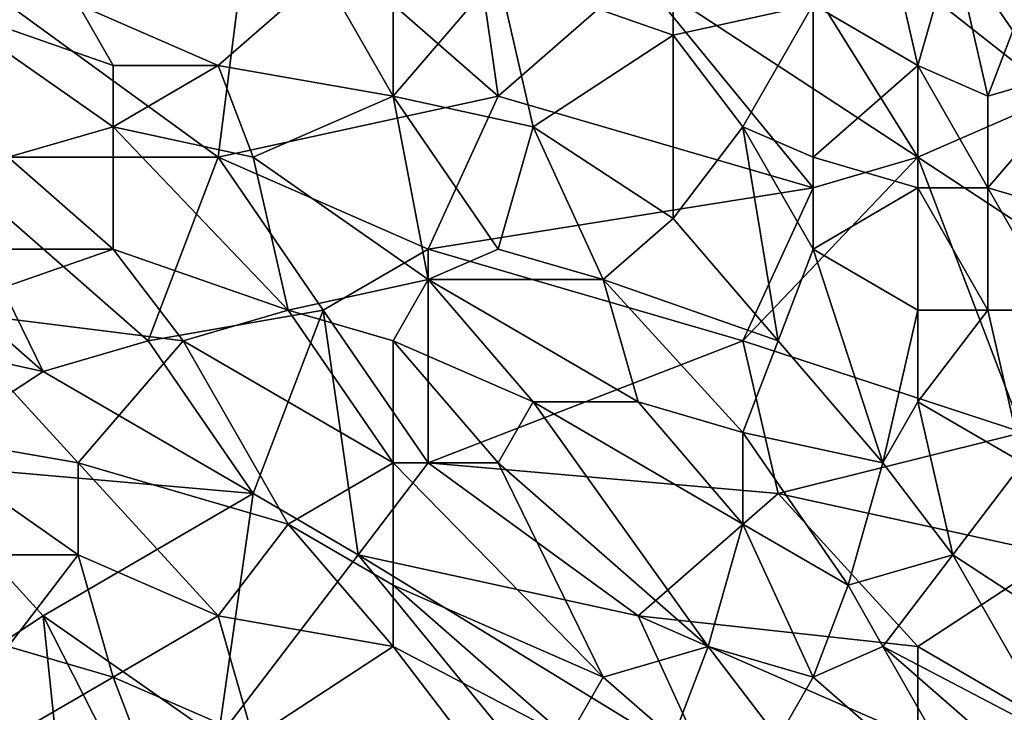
# Model space of a CAD drawing. Extents: x -161 to 11, y -10 to 160.
# Tile 396 of 499: x 0.8068 to 0.9326, y -0.2148 to -0.1263. Entities that reach past the tile are written whole.
import ezdxf

# ---------------------------------------------------------------- set-up
doc = ezdxf.new("R2010")
doc.units = 0
doc.header["$MEASUREMENT"] = 0
doc.layers.get('0').update_dxf_attribs({"linetype": 'CONTINUOUS'})

msp = doc.modelspace()

# ---------------------------------------------------------------- linework, layer by layer
for points in [[(0.93948, -0.13612, 0.26511), (0.89477, -0.10096, 0.26573), (0.91266, -0.09706, 0.26554)], [(0.93948, -0.13612, 0.26511), (0.91266, -0.09706, 0.26554), (0.93948, -0.10096, 0.26523)], [(0.89477, -0.10096, 0.26573), (0.9216, -0.14393, 0.26527), (0.88583, -0.12049, 0.26582)], [(0.9216, -0.14393, 0.26527), (0.89477, -0.10096, 0.26573), (0.93948, -0.13612, 0.26511)], [(0.83665, -0.10878, 0.26671), (0.86348, -0.10487, 0.2662), (0.86795, -0.13612, 0.26604)], [(0.86795, -0.13612, 0.26604), (0.86348, -0.10487, 0.2662), (0.88583, -0.12049, 0.26582)], [(0.83218, -0.14393, 0.26665), (0.80535, -0.1244, 0.26735), (0.83665, -0.10878, 0.26671)], [(0.83218, -0.14393, 0.26665), (0.83665, -0.10878, 0.26671), (0.86795, -0.13612, 0.26604)], [(0.85453, -0.13612, 0.40187), (0.85453, -0.11268, 0.40212), (0.84559, -0.12049, 0.40254)], [(0.86795, -0.12049, 0.4013), (0.85453, -0.11268, 0.40212), (0.85453, -0.13612, 0.40187)], [(0.8903, -0.12831, 0.39962), (0.8903, -0.11268, 0.39963), (0.86795, -0.12049, 0.4013)], [(0.8903, -0.12831, 0.39962), (0.90819, -0.1244, 0.398), (0.8903, -0.11268, 0.39963)], [(0.91713, -0.11268, 0.397), (0.90819, -0.1244, 0.398), (0.9216, -0.13221, 0.39652)], [(0.9216, -0.13221, 0.39652), (0.92607, -0.11659, 0.3959), (0.91713, -0.11268, 0.397)], [(0.92607, -0.11659, 0.3959), (0.9216, -0.13221, 0.39652), (0.93054, -0.13612, 0.39533)], [(0.93501, -0.1244, 0.39463), (0.92607, -0.11659, 0.3959), (0.93054, -0.13612, 0.39533)], [(0.83218, -0.13221, 0.40297), (0.84559, -0.12049, 0.40254), (0.81429, -0.1244, 0.40375)], [(0.84559, -0.12049, 0.40254), (0.83218, -0.13221, 0.40297), (0.85453, -0.13612, 0.40187)], [(0.85453, -0.13612, 0.40187), (0.87242, -0.14003, 0.40078), (0.86795, -0.12049, 0.4013)], [(0.8903, -0.12831, 0.39962), (0.86795, -0.12049, 0.4013), (0.87242, -0.14003, 0.40078)], [(0.90819, -0.14784, 0.26544), (0.86795, -0.13612, 0.26604), (0.88583, -0.12049, 0.26582)], [(0.90819, -0.14784, 0.26544), (0.88583, -0.12049, 0.26582), (0.9216, -0.14393, 0.26527)], [(0.81877, -0.13221, 0.40343), (0.81429, -0.1244, 0.40375), (0.79641, -0.1244, 0.40416)], [(0.79641, -0.1244, 0.40416), (0.81877, -0.14003, 0.40319), (0.81877, -0.13221, 0.40343)], [(0.79641, -0.14393, 0.26744), (0.80535, -0.1244, 0.26735), (0.83218, -0.14393, 0.26665)], [(0.79641, -0.1244, 0.40416), (0.80535, -0.14393, 0.40333), (0.81877, -0.14003, 0.40319)], [(0.83218, -0.13221, 0.40297), (0.81429, -0.1244, 0.40375), (0.81877, -0.13221, 0.40343)], [(0.89924, -0.14003, 0.39878), (0.90819, -0.1244, 0.398), (0.8903, -0.12831, 0.39962)], [(0.89924, -0.14003, 0.39878), (0.90819, -0.14393, 0.39794), (0.90819, -0.1244, 0.398)], [(0.90819, -0.14393, 0.39794), (0.9216, -0.13221, 0.39652), (0.90819, -0.1244, 0.398)], [(0.94395, -0.13221, 0.39313), (0.93501, -0.1244, 0.39463), (0.93054, -0.13612, 0.39533)], [(0.8903, -0.15174, 0.39934), (0.8903, -0.12831, 0.39962), (0.87242, -0.14003, 0.40078)], [(0.8903, -0.12831, 0.39962), (0.8903, -0.15174, 0.39934), (0.89924, -0.14003, 0.39878)], [(0.83665, -0.14393, 0.40246), (0.83218, -0.13221, 0.40297), (0.81877, -0.14003, 0.40319)], [(0.81877, -0.14003, 0.40319), (0.83218, -0.13221, 0.40297), (0.81877, -0.13221, 0.40343)], [(0.83665, -0.14393, 0.40246), (0.85453, -0.13612, 0.40187), (0.83218, -0.13221, 0.40297)], [(0.9216, -0.13221, 0.39652), (0.90819, -0.14393, 0.39794), (0.9216, -0.14784, 0.39647)], [(0.93054, -0.14784, 0.3953), (0.93054, -0.13612, 0.39533), (0.9216, -0.13221, 0.39652)], [(0.9216, -0.13221, 0.39652), (0.9216, -0.14784, 0.39647), (0.93054, -0.14784, 0.3953)], [(0.93054, -0.14784, 0.3953), (0.94395, -0.13221, 0.39313), (0.93054, -0.13612, 0.39533)], [(0.93054, -0.14784, 0.3953), (0.94395, -0.15174, 0.39311), (0.94395, -0.13221, 0.39313)], [(0.859, -0.15565, 0.26609), (0.83218, -0.14393, 0.26665), (0.86795, -0.13612, 0.26604)], [(0.859, -0.15956, 0.40095), (0.85453, -0.13612, 0.40187), (0.83665, -0.14393, 0.40246)], [(0.86795, -0.15565, 0.40065), (0.87242, -0.14003, 0.40078), (0.85453, -0.13612, 0.40187)], [(0.85453, -0.13612, 0.40187), (0.859, -0.15956, 0.40095), (0.86795, -0.15565, 0.40065)], [(0.859, -0.15565, 0.26609), (0.86795, -0.13612, 0.26604), (0.90819, -0.14784, 0.26544)], [(0.9216, -0.14393, 0.26527), (0.93948, -0.13612, 0.26511), (0.93948, -0.15565, 0.26508)], [(0.81877, -0.15565, 0.40249), (0.81877, -0.14003, 0.40319), (0.80535, -0.14393, 0.40333)], [(0.81877, -0.14003, 0.40319), (0.84112, -0.16346, 0.40147), (0.83665, -0.14393, 0.40246)], [(0.84112, -0.16346, 0.40147), (0.81877, -0.14003, 0.40319), (0.81877, -0.15565, 0.40249)], [(0.86795, -0.15565, 0.40065), (0.88136, -0.15956, 0.39976), (0.87242, -0.14003, 0.40078)], [(0.8903, -0.15174, 0.39934), (0.87242, -0.14003, 0.40078), (0.88136, -0.15956, 0.39976)], [(0.8903, -0.15174, 0.39934), (0.90372, -0.16737, 0.39796), (0.89924, -0.14003, 0.39878)], [(0.90819, -0.14393, 0.39794), (0.89924, -0.14003, 0.39878), (0.90819, -0.15565, 0.39781)], [(0.89924, -0.14003, 0.39878), (0.90372, -0.16737, 0.39796), (0.90819, -0.15565, 0.39781)], [(0.80982, -0.17128, 0.267), (0.78747, -0.15174, 0.26758), (0.79641, -0.14393, 0.26744)], [(0.79641, -0.14393, 0.26744), (0.83218, -0.14393, 0.26665), (0.82324, -0.16737, 0.26673)], [(0.80982, -0.17128, 0.267), (0.79641, -0.14393, 0.26744), (0.82324, -0.16737, 0.26673)], [(0.81877, -0.15565, 0.40249), (0.80535, -0.14393, 0.40333), (0.80088, -0.15565, 0.40279)], [(0.84559, -0.16346, 0.26627), (0.82324, -0.16737, 0.26673), (0.83218, -0.14393, 0.26665)], [(0.84559, -0.16346, 0.26627), (0.83218, -0.14393, 0.26665), (0.859, -0.15565, 0.26609)], [(0.859, -0.15956, 0.40095), (0.83665, -0.14393, 0.40246), (0.84112, -0.16346, 0.40147)], [(0.89924, -0.16737, 0.2655), (0.90819, -0.14784, 0.26544), (0.9216, -0.14393, 0.26527)], [(0.93501, -0.17909, 0.26511), (0.89924, -0.16737, 0.2655), (0.9216, -0.14393, 0.26527)], [(0.90819, -0.15565, 0.39781), (0.9216, -0.14784, 0.39647), (0.90819, -0.14393, 0.39794)], [(0.93501, -0.17909, 0.26511), (0.9216, -0.14393, 0.26527), (0.93948, -0.15565, 0.26508)], [(0.89924, -0.16737, 0.2655), (0.859, -0.15565, 0.26609), (0.90819, -0.14784, 0.26544)], [(0.9216, -0.14784, 0.39647), (0.90819, -0.15565, 0.39781), (0.9216, -0.16346, 0.39631)], [(0.93054, -0.16346, 0.39516), (0.93054, -0.14784, 0.3953), (0.9216, -0.14784, 0.39647)], [(0.9216, -0.16346, 0.39631), (0.93054, -0.16346, 0.39516), (0.9216, -0.14784, 0.39647)], [(0.94395, -0.15174, 0.39311), (0.93054, -0.14784, 0.3953), (0.93948, -0.16346, 0.39379)], [(0.93054, -0.16346, 0.39516), (0.93948, -0.16346, 0.39379), (0.93054, -0.14784, 0.3953)], [(0.79194, -0.16737, 0.26743), (0.78747, -0.15174, 0.26758), (0.80982, -0.17128, 0.267)], [(0.90372, -0.16737, 0.39796), (0.8903, -0.15174, 0.39934), (0.88136, -0.15956, 0.39976)], [(0.82771, -0.16737, 0.40162), (0.81877, -0.15565, 0.40249), (0.79641, -0.16346, 0.40234)], [(0.81877, -0.15565, 0.40249), (0.80088, -0.15565, 0.40279), (0.79641, -0.16346, 0.40234)], [(0.81877, -0.15565, 0.40249), (0.82771, -0.16737, 0.40162), (0.84112, -0.16346, 0.40147)], [(0.84559, -0.16346, 0.26627), (0.859, -0.15565, 0.26609), (0.859, -0.18299, 0.26604)], [(0.88136, -0.15956, 0.39976), (0.86795, -0.15565, 0.40065), (0.859, -0.15956, 0.40095)], [(0.859, -0.18299, 0.26604), (0.859, -0.15565, 0.26609), (0.89924, -0.16737, 0.2655)], [(0.90372, -0.16737, 0.39796), (0.91713, -0.18299, 0.39636), (0.90819, -0.15565, 0.39781)], [(0.9216, -0.16346, 0.39631), (0.90819, -0.15565, 0.39781), (0.91713, -0.18299, 0.39636)], [(0.85453, -0.16737, 0.40079), (0.859, -0.15956, 0.40095), (0.84112, -0.16346, 0.40147)], [(0.87242, -0.17518, 0.39961), (0.859, -0.15956, 0.40095), (0.85453, -0.16737, 0.40079)], [(0.88583, -0.17518, 0.39892), (0.88136, -0.15956, 0.39976), (0.859, -0.15956, 0.40095)], [(0.87242, -0.17518, 0.39961), (0.88583, -0.17518, 0.39892), (0.859, -0.15956, 0.40095)], [(0.90372, -0.16737, 0.39796), (0.88136, -0.15956, 0.39976), (0.89924, -0.17909, 0.39795)], [(0.88583, -0.17518, 0.39892), (0.89924, -0.17909, 0.39795), (0.88136, -0.15956, 0.39976)], [(0.81429, -0.18299, 0.40068), (0.79641, -0.16346, 0.40234), (0.79194, -0.17909, 0.40113)], [(0.79641, -0.16346, 0.40234), (0.81429, -0.18299, 0.40068), (0.82771, -0.16737, 0.40162)], [(0.82324, -0.16737, 0.26673), (0.84559, -0.16346, 0.26627), (0.83665, -0.1869, 0.26643)], [(0.85453, -0.18299, 0.39985), (0.84112, -0.16346, 0.40147), (0.82771, -0.16737, 0.40162)], [(0.84559, -0.16346, 0.26627), (0.85006, -0.19471, 0.26622), (0.83665, -0.1869, 0.26643)], [(0.85453, -0.16737, 0.40079), (0.84112, -0.16346, 0.40147), (0.85453, -0.18299, 0.39985)], [(0.859, -0.18299, 0.26604), (0.85006, -0.19471, 0.26622), (0.84559, -0.16346, 0.26627)], [(0.91713, -0.18299, 0.39636), (0.9216, -0.17518, 0.39608), (0.9216, -0.16346, 0.39631)], [(0.9216, -0.17518, 0.39608), (0.93054, -0.16346, 0.39516), (0.9216, -0.16346, 0.39631)], [(0.9216, -0.17518, 0.39608), (0.93501, -0.18299, 0.39416), (0.93054, -0.16346, 0.39516)], [(0.93948, -0.16346, 0.39379), (0.93054, -0.16346, 0.39516), (0.93501, -0.18299, 0.39416)], [(0.79194, -0.16737, 0.26743), (0.80982, -0.17128, 0.267), (0.79194, -0.18299, 0.26738)], [(0.80982, -0.17128, 0.267), (0.82324, -0.16737, 0.26673), (0.83665, -0.1869, 0.26643)], [(0.84112, -0.19081, 0.39963), (0.82771, -0.16737, 0.40162), (0.81429, -0.18299, 0.40068)], [(0.85453, -0.18299, 0.39985), (0.82771, -0.16737, 0.40162), (0.84112, -0.19081, 0.39963)], [(0.87242, -0.17518, 0.39961), (0.85453, -0.16737, 0.40079), (0.86795, -0.18299, 0.39938)], [(0.86795, -0.18299, 0.39938), (0.85453, -0.16737, 0.40079), (0.85453, -0.18299, 0.39985)], [(0.90372, -0.1869, 0.26546), (0.859, -0.18299, 0.26604), (0.89924, -0.16737, 0.2655)], [(0.90372, -0.1869, 0.26546), (0.89924, -0.16737, 0.2655), (0.93501, -0.17909, 0.26511)], [(0.90372, -0.16737, 0.39796), (0.89924, -0.17909, 0.39795), (0.91713, -0.18299, 0.39636)], [(0.79194, -0.18299, 0.26738), (0.80982, -0.17128, 0.267), (0.83665, -0.1869, 0.26643)], [(0.89477, -0.20643, 0.39693), (0.87242, -0.17518, 0.39961), (0.86795, -0.18299, 0.39938)], [(0.89924, -0.19081, 0.39749), (0.88583, -0.17518, 0.39892), (0.87242, -0.17518, 0.39961)], [(0.89924, -0.19081, 0.39749), (0.87242, -0.17518, 0.39961), (0.89477, -0.20643, 0.39693)], [(0.89924, -0.17909, 0.39795), (0.88583, -0.17518, 0.39892), (0.89924, -0.19081, 0.39749)], [(0.91713, -0.18299, 0.39636), (0.92607, -0.19471, 0.39505), (0.9216, -0.17518, 0.39608)], [(0.92607, -0.19471, 0.39505), (0.93501, -0.18299, 0.39416), (0.9216, -0.17518, 0.39608)], [(0.81429, -0.19471, 0.39964), (0.81429, -0.18299, 0.40068), (0.79194, -0.17909, 0.40113)], [(0.81429, -0.19471, 0.39964), (0.79194, -0.17909, 0.40113), (0.79641, -0.19471, 0.39968)], [(0.91266, -0.19862, 0.39623), (0.91713, -0.18299, 0.39636), (0.89924, -0.17909, 0.39795)], [(0.89924, -0.19081, 0.39749), (0.91266, -0.19862, 0.39623), (0.89924, -0.17909, 0.39795)], [(0.90372, -0.1869, 0.26546), (0.93501, -0.17909, 0.26511), (0.93948, -0.19471, 0.2651)], [(0.80982, -0.20253, 0.26703), (0.79194, -0.18299, 0.26738), (0.83665, -0.1869, 0.26643)], [(0.80982, -0.20253, 0.26703), (0.79194, -0.21424, 0.26742), (0.79194, -0.18299, 0.26738)], [(0.81429, -0.18299, 0.40068), (0.83218, -0.20253, 0.39876), (0.84112, -0.19081, 0.39963)], [(0.83218, -0.20253, 0.39876), (0.81429, -0.18299, 0.40068), (0.81429, -0.19471, 0.39964)], [(0.85453, -0.19862, 0.39873), (0.85453, -0.18299, 0.39985), (0.84112, -0.19081, 0.39963)], [(0.85006, -0.19471, 0.26622), (0.859, -0.18299, 0.26604), (0.88583, -0.20253, 0.26576)], [(0.85453, -0.18299, 0.39985), (0.88136, -0.21034, 0.39716), (0.86795, -0.18299, 0.39938)], [(0.88136, -0.21034, 0.39716), (0.85453, -0.18299, 0.39985), (0.85453, -0.19862, 0.39873)], [(0.859, -0.18299, 0.26604), (0.90372, -0.1869, 0.26546), (0.88583, -0.20253, 0.26576)], [(0.89477, -0.20643, 0.39693), (0.86795, -0.18299, 0.39938), (0.88136, -0.21034, 0.39716)], [(0.91266, -0.19862, 0.39623), (0.92607, -0.19471, 0.39505), (0.91713, -0.18299, 0.39636)], [(0.92607, -0.19471, 0.39505), (0.94395, -0.20643, 0.39235), (0.93501, -0.18299, 0.39416)], [(0.80982, -0.20253, 0.26703), (0.83665, -0.1869, 0.26643), (0.83218, -0.21815, 0.26666)], [(0.83218, -0.21815, 0.26666), (0.83665, -0.1869, 0.26643), (0.85006, -0.19471, 0.26622)], [(0.88583, -0.20253, 0.26576), (0.90372, -0.1869, 0.26546), (0.9216, -0.20643, 0.26533)], [(0.9216, -0.20643, 0.26533), (0.90372, -0.1869, 0.26546), (0.93948, -0.19471, 0.2651)], [(0.85453, -0.20643, 0.39808), (0.84112, -0.19081, 0.39963), (0.83218, -0.20253, 0.39876)], [(0.84112, -0.19081, 0.39963), (0.85453, -0.20643, 0.39808), (0.85453, -0.19862, 0.39873)], [(0.89477, -0.20643, 0.39693), (0.90819, -0.21034, 0.39602), (0.89924, -0.19081, 0.39749)], [(0.91266, -0.19862, 0.39623), (0.89924, -0.19081, 0.39749), (0.90819, -0.21034, 0.39602)], [(0.81429, -0.19471, 0.39964), (0.79641, -0.19471, 0.39968), (0.80535, -0.20643, 0.39846)], [(0.81429, -0.19471, 0.39964), (0.80535, -0.20643, 0.39846), (0.81877, -0.21034, 0.39804)], [(0.81429, -0.19471, 0.39964), (0.81877, -0.21034, 0.39804), (0.83218, -0.20253, 0.39876)], [(0.85006, -0.19471, 0.26622), (0.87242, -0.22206, 0.2661), (0.83218, -0.21815, 0.26666)], [(0.85006, -0.19471, 0.26622), (0.88583, -0.20253, 0.26576), (0.89477, -0.22206, 0.2658)], [(0.87242, -0.22206, 0.2661), (0.85006, -0.19471, 0.26622), (0.89477, -0.22206, 0.2658)], [(0.91713, -0.20643, 0.39554), (0.92607, -0.19471, 0.39505), (0.91266, -0.19862, 0.39623)], [(0.91713, -0.20643, 0.39554), (0.93948, -0.21815, 0.39266), (0.92607, -0.19471, 0.39505)], [(0.9216, -0.20643, 0.26533), (0.93948, -0.19471, 0.2651), (0.94843, -0.22206, 0.26512)], [(0.93948, -0.21815, 0.39266), (0.94395, -0.20643, 0.39235), (0.92607, -0.19471, 0.39505)], [(0.85453, -0.19862, 0.39873), (0.87689, -0.21815, 0.39663), (0.88136, -0.21034, 0.39716)], [(0.87689, -0.21815, 0.39663), (0.85453, -0.19862, 0.39873), (0.85453, -0.20643, 0.39808)], [(0.91266, -0.19862, 0.39623), (0.90819, -0.21034, 0.39602), (0.91713, -0.20643, 0.39554)], [(0.81429, -0.24549, 0.26707), (0.79194, -0.21424, 0.26742), (0.80982, -0.20253, 0.26703)], [(0.82771, -0.23768, 0.26687), (0.80982, -0.20253, 0.26703), (0.83218, -0.21815, 0.26666)], [(0.82771, -0.23768, 0.26687), (0.81429, -0.24549, 0.26707), (0.80982, -0.20253, 0.26703)], [(0.83665, -0.21815, 0.3971), (0.83218, -0.20253, 0.39876), (0.81877, -0.21034, 0.39804)], [(0.83218, -0.20253, 0.39876), (0.83665, -0.21815, 0.3971), (0.85453, -0.20643, 0.39808)], [(0.9216, -0.21815, 0.26539), (0.88583, -0.20253, 0.26576), (0.9216, -0.20643, 0.26533)], [(0.89477, -0.22206, 0.2658), (0.88583, -0.20253, 0.26576), (0.9216, -0.21815, 0.26539)], [(0.81877, -0.21034, 0.39804), (0.80535, -0.20643, 0.39846), (0.80535, -0.21815, 0.39711)], [(0.86348, -0.21815, 0.39686), (0.85453, -0.20643, 0.39808), (0.83665, -0.21815, 0.3971)], [(0.85453, -0.20643, 0.39808), (0.86348, -0.21815, 0.39686), (0.87689, -0.21815, 0.39663)], [(0.88136, -0.21034, 0.39716), (0.8903, -0.21815, 0.39629), (0.89477, -0.20643, 0.39693)], [(0.89477, -0.20643, 0.39693), (0.8903, -0.21815, 0.39629), (0.90372, -0.21815, 0.39577)], [(0.89477, -0.20643, 0.39693), (0.90372, -0.21815, 0.39577), (0.90819, -0.21034, 0.39602)], [(0.93054, -0.22987, 0.39325), (0.91713, -0.20643, 0.39554), (0.90819, -0.21034, 0.39602)], [(0.93948, -0.21815, 0.39266), (0.91713, -0.20643, 0.39554), (0.93501, -0.22206, 0.39309)], [(0.93501, -0.22206, 0.39309), (0.91713, -0.20643, 0.39554), (0.93054, -0.22987, 0.39325)], [(0.9216, -0.21815, 0.26539), (0.9216, -0.20643, 0.26533), (0.94843, -0.22206, 0.26512)], [(0.82324, -0.22206, 0.39664), (0.81877, -0.21034, 0.39804), (0.80535, -0.21815, 0.39711)], [(0.81877, -0.21034, 0.39804), (0.82324, -0.22206, 0.39664), (0.83665, -0.21815, 0.3971)], [(0.8903, -0.21815, 0.39629), (0.88136, -0.21034, 0.39716), (0.87689, -0.21815, 0.39663)], [(0.93054, -0.22987, 0.39325), (0.90819, -0.21034, 0.39602), (0.90372, -0.21815, 0.39577)], [(0.77853, -0.21424, 0.26766), (0.79194, -0.21424, 0.26742), (0.81429, -0.24549, 0.26707)], [(0.79641, -0.2494, 0.26727), (0.77853, -0.21424, 0.26766), (0.81429, -0.24549, 0.26707)]]:
    msp.add_3dface(points)

doc.saveas('drawing.dxf')
